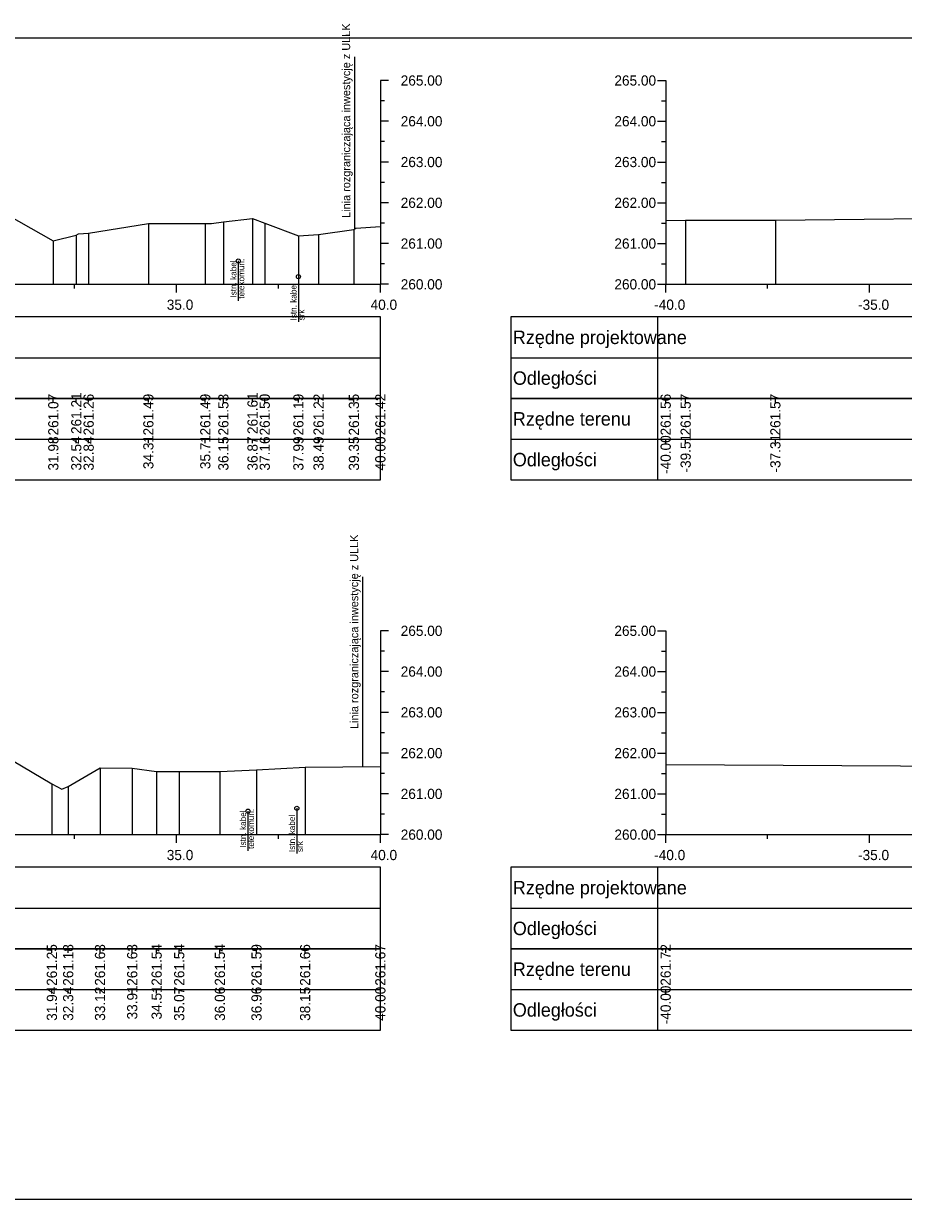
# Model space of a CAD drawing. Extents: x 6516023 to 6560129, y 5513077 to 5529206.
# Drawn here: x 6519164.71 to 6519186.3, y 5514518.16 to 5514547 of the extents above; entities that cross this region are included whole.
import ezdxf

# ---------------------------------------------------------------- set-up
doc = ezdxf.new("R2010")
doc.units = 0
for name, color, linetype in [('TOR_PRZEK_P-kable', 7, 'Continuous'), ('TOR_PRZEK_P-tabelka istniejace', 7, 'Continuous'), ('TOR_PRZEK_P-tabelka projektowane', 7, 'Continuous'), ('TOR_PRZEK_P-teren istniejacy', 7, 'Continuous'), ('TOR_PRZEK_P-uklad odniesienia', 7, 'Continuous'), ('TOR_PS_T-granica PKP-projektowana', 7, 'Continuous'), ('TOR_RAMKI-ramka+tabelka 1', 7, 'Continuous')]:
    doc.layers.add(name, color=color, linetype=linetype)

msp = doc.modelspace()

# ---------------------------------------------------------------- linework, layer by layer
at = {"layer": 'TOR_PRZEK_P-kable'}
for p, q in [((6519169.977, 5514541.179), (6519169.977, 5514540.205)), ((6519171.453, 5514540.793), (6519171.453, 5514539.683)), ((6519170.214, 5514527.683), (6519170.214, 5514526.709)), ((6519171.415, 5514527.753), (6519171.415, 5514526.643))]:
    msp.add_line(p, q, dxfattribs=at)
for centre in [(6519169.977, 5514541.179), (6519171.453, 5514540.793), (6519170.214, 5514527.683), (6519171.415, 5514527.753)]:
    msp.add_circle(centre, 0.05, dxfattribs=at)
at = {"layer": 'TOR_PRZEK_P-tabelka istniejace'}
for p, q in [((6519165.44, 5514537.706), (6519165.44, 5514537.806)), ((6519166.004, 5514537.706), (6519166.004, 5514537.806)), ((6519166.307, 5514537.706), (6519166.307, 5514537.806)), ((6519167.772, 5514537.706), (6519167.772, 5514537.806)), ((6519169.169, 5514537.706), (6519169.169, 5514537.806)), ((6519169.612, 5514537.706), (6519169.612, 5514537.806)), ((6519170.328, 5514537.706), (6519170.328, 5514537.806)), ((6519170.627, 5514537.706), (6519170.627, 5514537.806)), ((6519171.452, 5514537.706), (6519171.452, 5514537.806)), ((6519171.948, 5514537.706), (6519171.948, 5514537.806)), ((6519172.815, 5514537.706), (6519172.815, 5514537.806)), ((6519173.463, 5514537.706), (6519173.463, 5514537.806)), ((6519176.663, 5514537.806), (6519176.663, 5514535.806)), ((6519180.263, 5514537.806), (6519180.263, 5514535.806)), ((6519180.463, 5514537.706), (6519180.463, 5514537.806)), ((6519180.953, 5514537.706), (6519180.953, 5514537.806)), ((6519183.154, 5514537.706), (6519183.154, 5514537.806)), ((6519089.663, 5514536.806), (6519173.463, 5514536.806)), ((6519165.44, 5514536.706), (6519165.44, 5514536.806)), ((6519166.004, 5514536.706), (6519166.004, 5514536.806)), ((6519166.307, 5514536.706), (6519166.307, 5514536.806)), ((6519167.772, 5514536.706), (6519167.772, 5514536.806)), ((6519169.169, 5514536.706), (6519169.169, 5514536.806)), ((6519169.612, 5514536.706), (6519169.612, 5514536.806)), ((6519170.328, 5514536.706), (6519170.328, 5514536.806)), ((6519170.627, 5514536.706), (6519170.627, 5514536.806)), ((6519171.452, 5514536.706), (6519171.452, 5514536.806)), ((6519171.948, 5514536.706), (6519171.948, 5514536.806)), ((6519172.815, 5514536.706), (6519172.815, 5514536.806)), ((6519173.463, 5514536.706), (6519173.463, 5514536.806)), ((6519176.663, 5514536.806), (6519260.463, 5514536.806)), ((6519180.463, 5514536.706), (6519180.463, 5514536.806)), ((6519180.953, 5514536.706), (6519180.953, 5514536.806)), ((6519183.154, 5514536.706), (6519183.154, 5514536.806)), ((6519165.405, 5514524.206), (6519165.405, 5514524.306)), ((6519165.805, 5514524.206), (6519165.805, 5514524.306)), ((6519166.586, 5514524.206), (6519166.586, 5514524.306)), ((6519167.376, 5514524.206), (6519167.376, 5514524.306)), ((6519167.975, 5514524.206), (6519167.975, 5514524.306)), ((6519168.529, 5514524.206), (6519168.529, 5514524.306)), ((6519169.527, 5514524.206), (6519169.527, 5514524.306)), ((6519170.425, 5514524.206), (6519170.425, 5514524.306)), ((6519171.617, 5514524.206), (6519171.617, 5514524.306)), ((6519173.463, 5514524.206), (6519173.463, 5514524.306)), ((6519176.663, 5514524.306), (6519176.663, 5514522.306)), ((6519180.263, 5514524.306), (6519180.263, 5514522.306)), ((6519180.463, 5514524.206), (6519180.463, 5514524.306)), ((6519089.663, 5514523.306), (6519173.463, 5514523.306)), ((6519165.405, 5514523.206), (6519165.405, 5514523.306)), ((6519165.805, 5514523.206), (6519165.805, 5514523.306)), ((6519166.586, 5514523.206), (6519166.586, 5514523.306)), ((6519167.376, 5514523.206), (6519167.376, 5514523.306)), ((6519167.975, 5514523.206), (6519167.975, 5514523.306)), ((6519168.529, 5514523.206), (6519168.529, 5514523.306)), ((6519169.527, 5514523.206), (6519169.527, 5514523.306)), ((6519170.425, 5514523.206), (6519170.425, 5514523.306)), ((6519171.617, 5514523.206), (6519171.617, 5514523.306)), ((6519173.463, 5514523.206), (6519173.463, 5514523.306)), ((6519176.663, 5514523.306), (6519260.463, 5514523.306)), ((6519180.463, 5514523.206), (6519180.463, 5514523.306))]:
    msp.add_line(p, q, dxfattribs=at)
for points in [[(6519167.772, 5514542.097), (6519167.772, 5514540.806), (6519167.772, 5514540.676), (6519167.772, 5514540.606)], [(6519169.169, 5514542.097), (6519169.169, 5514540.806), (6519169.169, 5514540.676), (6519169.169, 5514540.606)], [(6519169.612, 5514542.135), (6519169.612, 5514540.806), (6519169.612, 5514540.676), (6519169.612, 5514540.606)], [(6519170.328, 5514542.22), (6519170.328, 5514540.806), (6519170.328, 5514540.676), (6519170.328, 5514540.606)], [(6519170.627, 5514542.105), (6519170.627, 5514540.806), (6519170.627, 5514540.676), (6519170.627, 5514540.606)], [(6519173.463, 5514542.024), (6519173.463, 5514540.806), (6519173.463, 5514540.676), (6519173.463, 5514540.606)], [(6519180.463, 5514542.171), (6519180.463, 5514540.806), (6519180.463, 5514540.676), (6519180.463, 5514540.606)], [(6519180.953, 5514542.176), (6519180.953, 5514540.806), (6519180.953, 5514540.676), (6519180.953, 5514540.606)], [(6519183.154, 5514542.179), (6519183.154, 5514540.806), (6519183.154, 5514540.676), (6519183.154, 5514540.606)], [(6519166.004, 5514541.811), (6519166.004, 5514540.806), (6519166.004, 5514540.676), (6519166.004, 5514540.606)], [(6519166.307, 5514541.864), (6519166.307, 5514540.806), (6519166.307, 5514540.676), (6519166.307, 5514540.606)], [(6519171.452, 5514541.793), (6519171.452, 5514540.806), (6519171.452, 5514540.676), (6519171.452, 5514540.606)], [(6519171.948, 5514541.828), (6519171.948, 5514540.806), (6519171.948, 5514540.676), (6519171.948, 5514540.606)], [(6519172.815, 5514541.952), (6519172.815, 5514540.806), (6519172.815, 5514540.676), (6519172.815, 5514540.606)], [(6519165.44, 5514541.671), (6519165.44, 5514540.806), (6519165.44, 5514540.676), (6519165.44, 5514540.606)], [(6519166.586, 5514528.741), (6519166.586, 5514527.306), (6519166.586, 5514527.176), (6519166.586, 5514527.106)], [(6519167.376, 5514528.735), (6519167.376, 5514527.306), (6519167.376, 5514527.176), (6519167.376, 5514527.106)], [(6519171.617, 5514528.765), (6519171.617, 5514527.306), (6519171.617, 5514527.176), (6519171.617, 5514527.106)], [(6519173.463, 5514528.778), (6519173.463, 5514527.306), (6519173.463, 5514527.176), (6519173.463, 5514527.106)], [(6519180.463, 5514528.829), (6519180.463, 5514527.306), (6519180.463, 5514527.176), (6519180.463, 5514527.106)], [(6519167.975, 5514528.651), (6519167.975, 5514527.306), (6519167.975, 5514527.176), (6519167.975, 5514527.106)], [(6519168.529, 5514528.651), (6519168.529, 5514527.306), (6519168.529, 5514527.176), (6519168.529, 5514527.106)], [(6519169.527, 5514528.651), (6519169.527, 5514527.306), (6519169.527, 5514527.176), (6519169.527, 5514527.106)], [(6519170.425, 5514528.693), (6519170.425, 5514527.306), (6519170.425, 5514527.176), (6519170.425, 5514527.106)], [(6519165.405, 5514528.356), (6519165.405, 5514527.306), (6519165.405, 5514527.176), (6519165.405, 5514527.106)], [(6519165.805, 5514528.285), (6519165.805, 5514527.306), (6519165.805, 5514527.176), (6519165.805, 5514527.106)]]:
    msp.add_lwpolyline(points, dxfattribs=at)
for points in [[(6519089.663, 5514537.806), (6519089.663, 5514535.806), (6519173.463, 5514535.806), (6519173.463, 5514537.806)], [(6519176.663, 5514537.806), (6519176.663, 5514535.806), (6519260.463, 5514535.806), (6519260.463, 5514537.806)], [(6519089.663, 5514524.306), (6519089.663, 5514522.306), (6519173.463, 5514522.306), (6519173.463, 5514524.306)], [(6519176.663, 5514524.306), (6519176.663, 5514522.306), (6519260.463, 5514522.306), (6519260.463, 5514524.306)]]:
    msp.add_lwpolyline(points, close=True, dxfattribs=at)
at = {"layer": 'TOR_PRZEK_P-tabelka projektowane'}
for p, q in [((6519176.663, 5514539.806), (6519176.663, 5514537.806)), ((6519180.263, 5514539.806), (6519180.263, 5514537.806)), ((6519089.663, 5514538.806), (6519173.463, 5514538.806)), ((6519176.663, 5514538.806), (6519260.463, 5514538.806)), ((6519176.663, 5514526.306), (6519176.663, 5514524.306)), ((6519180.263, 5514526.306), (6519180.263, 5514524.306)), ((6519089.663, 5514525.306), (6519173.463, 5514525.306)), ((6519176.663, 5514525.306), (6519260.463, 5514525.306))]:
    msp.add_line(p, q, dxfattribs=at)
for points in [[(6519089.663, 5514539.806), (6519089.663, 5514537.806), (6519173.463, 5514537.806), (6519173.463, 5514539.806)], [(6519176.663, 5514539.806), (6519176.663, 5514537.806), (6519260.463, 5514537.806), (6519260.463, 5514539.806)], [(6519089.663, 5514526.306), (6519089.663, 5514524.306), (6519173.463, 5514524.306), (6519173.463, 5514526.306)], [(6519176.663, 5514526.306), (6519176.663, 5514524.306), (6519260.463, 5514524.306), (6519260.463, 5514526.306)]]:
    msp.add_lwpolyline(points, close=True, dxfattribs=at)
at = {"layer": 'TOR_PRZEK_P-teren istniejacy'}
for points in [[(6519163.724, 5514542.641), (6519165.44, 5514541.671), (6519166.004, 5514541.811), (6519166.059, 5514541.842), (6519166.307, 5514541.864), (6519167.772, 5514542.097), (6519169.169, 5514542.097), (6519169.317, 5514542.097), (6519169.612, 5514542.135), (6519170.328, 5514542.22), (6519170.627, 5514542.105), (6519171.452, 5514541.793), (6519171.948, 5514541.828), (6519172.815, 5514541.952), (6519172.861, 5514541.982), (6519173.463, 5514542.024)], [(6519180.463, 5514542.171), (6519180.953, 5514542.176), (6519183.154, 5514542.179), (6519188.953, 5514542.245)], [(6519163.946, 5514529.215), (6519165.405, 5514528.356), (6519165.648, 5514528.224), (6519165.805, 5514528.285), (6519166.586, 5514528.741), (6519167.376, 5514528.735), (6519167.975, 5514528.651), (6519168.529, 5514528.651), (6519169.527, 5514528.651), (6519170.425, 5514528.693), (6519171.617, 5514528.765), (6519173.463, 5514528.778)], [(6519180.463, 5514528.829), (6519187.661, 5514528.785)]]:
    msp.add_lwpolyline(points, dxfattribs=at)
at = {"layer": 'TOR_PRZEK_P-uklad odniesienia'}
for p, q in [((6519173.463, 5514545.606), (6519173.463, 5514540.606)), ((6519173.663, 5514545.606), (6519173.463, 5514545.606)), ((6519180.263, 5514545.606), (6519180.463, 5514545.606)), ((6519180.463, 5514545.606), (6519180.463, 5514540.606)), ((6519173.563, 5514545.106), (6519173.463, 5514545.106)), ((6519180.363, 5514545.106), (6519180.463, 5514545.106)), ((6519173.663, 5514544.606), (6519173.463, 5514544.606)), ((6519180.263, 5514544.606), (6519180.463, 5514544.606)), ((6519173.563, 5514544.106), (6519173.463, 5514544.106)), ((6519180.363, 5514544.106), (6519180.463, 5514544.106)), ((6519173.663, 5514543.606), (6519173.463, 5514543.606)), ((6519180.263, 5514543.606), (6519180.463, 5514543.606)), ((6519173.563, 5514543.106), (6519173.463, 5514543.106)), ((6519180.363, 5514543.106), (6519180.463, 5514543.106)), ((6519173.663, 5514542.606), (6519173.463, 5514542.606)), ((6519180.263, 5514542.606), (6519180.463, 5514542.606)), ((6519173.563, 5514542.106), (6519173.463, 5514542.106)), ((6519180.363, 5514542.106), (6519180.463, 5514542.106)), ((6519173.663, 5514541.606), (6519173.463, 5514541.606)), ((6519180.263, 5514541.606), (6519180.463, 5514541.606)), ((6519173.563, 5514541.106), (6519173.463, 5514541.106)), ((6519180.363, 5514541.106), (6519180.463, 5514541.106)), ((6519093.463, 5514540.606), (6519173.463, 5514540.606)), ((6519165.963, 5514540.506), (6519165.963, 5514540.606)), ((6519168.463, 5514540.406), (6519168.463, 5514540.606)), ((6519170.963, 5514540.506), (6519170.963, 5514540.606)), ((6519173.463, 5514540.406), (6519173.463, 5514540.606)), ((6519173.663, 5514540.606), (6519173.463, 5514540.606)), ((6519180.263, 5514540.606), (6519180.463, 5514540.606)), ((6519180.463, 5514540.606), (6519260.463, 5514540.606)), ((6519180.463, 5514540.406), (6519180.463, 5514540.606)), ((6519182.963, 5514540.506), (6519182.963, 5514540.606)), ((6519185.463, 5514540.406), (6519185.463, 5514540.606)), ((6519173.463, 5514532.106), (6519173.463, 5514527.106)), ((6519173.663, 5514532.106), (6519173.463, 5514532.106)), ((6519180.263, 5514532.106), (6519180.463, 5514532.106)), ((6519180.463, 5514532.106), (6519180.463, 5514527.106)), ((6519173.563, 5514531.606), (6519173.463, 5514531.606)), ((6519180.363, 5514531.606), (6519180.463, 5514531.606)), ((6519173.663, 5514531.106), (6519173.463, 5514531.106)), ((6519180.263, 5514531.106), (6519180.463, 5514531.106)), ((6519173.563, 5514530.606), (6519173.463, 5514530.606)), ((6519180.363, 5514530.606), (6519180.463, 5514530.606)), ((6519173.663, 5514530.106), (6519173.463, 5514530.106)), ((6519180.263, 5514530.106), (6519180.463, 5514530.106)), ((6519173.563, 5514529.606), (6519173.463, 5514529.606)), ((6519180.363, 5514529.606), (6519180.463, 5514529.606)), ((6519173.663, 5514529.106), (6519173.463, 5514529.106)), ((6519180.263, 5514529.106), (6519180.463, 5514529.106)), ((6519173.563, 5514528.606), (6519173.463, 5514528.606)), ((6519180.363, 5514528.606), (6519180.463, 5514528.606)), ((6519173.663, 5514528.106), (6519173.463, 5514528.106)), ((6519180.263, 5514528.106), (6519180.463, 5514528.106)), ((6519173.563, 5514527.606), (6519173.463, 5514527.606)), ((6519180.363, 5514527.606), (6519180.463, 5514527.606)), ((6519093.463, 5514527.106), (6519173.463, 5514527.106)), ((6519165.963, 5514527.006), (6519165.963, 5514527.106)), ((6519168.463, 5514526.906), (6519168.463, 5514527.106)), ((6519170.963, 5514527.006), (6519170.963, 5514527.106)), ((6519173.463, 5514526.906), (6519173.463, 5514527.106)), ((6519173.663, 5514527.106), (6519173.463, 5514527.106)), ((6519180.263, 5514527.106), (6519180.463, 5514527.106)), ((6519180.463, 5514527.106), (6519260.463, 5514527.106)), ((6519180.463, 5514527.006), (6519180.463, 5514527.106)), ((6519180.463, 5514526.906), (6519180.463, 5514527.106)), ((6519182.963, 5514527.006), (6519182.963, 5514527.106)), ((6519185.463, 5514526.906), (6519185.463, 5514527.106))]:
    msp.add_line(p, q, dxfattribs=at)
at = {"layer": 'TOR_PS_T-granica PKP-projektowana'}
for p, q in [((6519172.836, 5514541.965), (6519172.836, 5514546.183)), ((6519173.033, 5514528.775), (6519173.033, 5514533.433))]:
    msp.add_line(p, q, dxfattribs=at)
at = {"layer": 'TOR_RAMKI-ramka+tabelka 1'}
msp.add_lwpolyline([(6519087.013, 5514546.656), (6519334.513, 5514546.656), (6519334.513, 5514518.156), (6519087.013, 5514518.156)], close=True, dxfattribs=at)

# ---------------------------------------------------------------- texts
at = {"layer": 'TOR_PRZEK_P-kable'}
for s, height, p in [('Istn. kabel', 0.14999, (6519169.933, 5514540.281)), ('telekomun.', 0.15, (6519170.127, 5514540.253)), ('Istn. kabel', 0.14999, (6519171.407, 5514539.719)), ('srk', 0.15, (6519171.602, 5514539.72)), ('Istn. kabel', 0.14999, (6519170.169, 5514526.785)), ('telekomun.', 0.15, (6519170.363, 5514526.757)), ('Istn. kabel', 0.14999, (6519171.37, 5514526.679)), ('srk', 0.15, (6519171.564, 5514526.679))]:
    msp.add_text(s, height=height, rotation=90.0511, dxfattribs=at).set_placement(p)
at = {"layer": 'TOR_PRZEK_P-tabelka istniejace'}
for s, p in [('261.07', (6519165.565, 5514536.898)), ('261.21', (6519166.129, 5514536.933)), ('261.26', (6519166.432, 5514536.898)), ('261.49', (6519167.897, 5514536.898)), ('261.49', (6519169.294, 5514536.898)), ('261.53', (6519169.737, 5514536.898)), ('261.61', (6519170.453, 5514536.933)), ('261.50', (6519170.752, 5514536.898)), ('261.19', (6519171.577, 5514536.898)), ('261.22', (6519172.073, 5514536.9)), ('261.35', (6519172.94, 5514536.897)), ('261.42', (6519173.588, 5514536.9)), ('261.56', (6519180.588, 5514536.898)), ('261.57', (6519181.078, 5514536.898)), ('261.57', (6519183.279, 5514536.898)), ('31.98', (6519165.565, 5514536.038)), ('32.54', (6519166.129, 5514536.039)), ('32.84', (6519166.432, 5514536.039)), ('34.31', (6519167.897, 5514536.073)), ('35.71', (6519169.294, 5514536.073)), ('36.15', (6519169.737, 5514536.037)), ('36.87', (6519170.453, 5514536.038)), ('37.16', (6519170.752, 5514536.038)), ('37.99', (6519171.577, 5514536.038)), ('38.49', (6519172.073, 5514536.038)), ('39.35', (6519172.94, 5514536.037)), ('40.00', (6519173.588, 5514536.038)), ('-40.00', (6519180.588, 5514535.955)), ('-39.51', (6519181.078, 5514535.989)), ('-37.31', (6519183.279, 5514535.989)), ('261.25', (6519165.53, 5514523.397)), ('261.18', (6519165.93, 5514523.398)), ('261.63', (6519166.711, 5514523.398)), ('261.63', (6519167.501, 5514523.398)), ('261.54', (6519168.1, 5514523.399)), ('261.54', (6519168.654, 5514523.399)), ('261.54', (6519169.652, 5514523.399)), ('261.59', (6519170.55, 5514523.398)), ('261.66', (6519171.742, 5514523.398)), ('261.67', (6519173.588, 5514523.398)), ('261.72', (6519180.588, 5514523.4)), ('31.94', (6519165.53, 5514522.539)), ('32.34', (6519165.93, 5514522.539)), ('33.12', (6519166.711, 5514522.54)), ('33.91', (6519167.501, 5514522.573)), ('34.51', (6519168.1, 5514522.573)), ('35.07', (6519168.654, 5514522.538)), ('36.06', (6519169.652, 5514522.538)), ('36.96', (6519170.55, 5514522.538)), ('38.15', (6519171.742, 5514522.537)), ('40.00', (6519173.588, 5514522.538)), ('-40.00', (6519180.588, 5514522.455))]:
    msp.add_text(s, height=0.25, rotation=90, dxfattribs=at).set_placement(p)
for s, p in [('Rzędne terenu', (6519176.713, 5514537.141)), ('Odległości', (6519176.713, 5514536.141)), ('Rzędne terenu', (6519176.713, 5514523.641)), ('Odległości', (6519176.713, 5514522.641))]:
    msp.add_text(s, height=0.33, dxfattribs=at).set_placement(p)
at = {"layer": 'TOR_PRZEK_P-tabelka projektowane'}
for s, p in [('Rzędne projektowane', (6519176.713, 5514539.141)), ('Odległości', (6519176.713, 5514538.141)), ('Rzędne projektowane', (6519176.713, 5514525.641)), ('Odległości', (6519176.713, 5514524.641))]:
    msp.add_text(s, height=0.33, dxfattribs=at).set_placement(p)
at = {"layer": 'TOR_PRZEK_P-uklad odniesienia'}
for s, height, p in [('265.00', 0.25, (6519173.963, 5514545.481)), ('265.00', 0.25, (6519179.205, 5514545.481)), ('264.00', 0.25, (6519173.963, 5514544.481)), ('264.00', 0.25, (6519179.205, 5514544.481)), ('263.00', 0.25, (6519173.963, 5514543.481)), ('263.00', 0.25, (6519179.205, 5514543.481)), ('262.00', 0.25, (6519173.963, 5514542.481)), ('262.00', 0.25, (6519179.205, 5514542.481)), ('261.00', 0.25, (6519173.963, 5514541.481)), ('261.00', 0.25, (6519179.205, 5514541.481)), ('260.00', 0.25, (6519173.963, 5514540.481)), ('260.00', 0.25, (6519179.205, 5514540.481)), ('-', 0.0001, (6519180.463, 5514540.606)), ('35.0', 0.25, (6519168.224, 5514539.981)), ('40.0', 0.25, (6519173.224, 5514539.981)), ('-40.0', 0.25, (6519180.182, 5514539.981)), ('-35.0', 0.25, (6519185.182, 5514539.981)), ('265.00', 0.25, (6519173.963, 5514531.981)), ('265.00', 0.25, (6519179.205, 5514531.981)), ('264.00', 0.25, (6519173.963, 5514530.981)), ('264.00', 0.25, (6519179.205, 5514530.981)), ('263.00', 0.25, (6519173.963, 5514529.981)), ('263.00', 0.25, (6519179.205, 5514529.981)), ('262.00', 0.25, (6519173.963, 5514528.981)), ('262.00', 0.25, (6519179.205, 5514528.981)), ('261.00', 0.25, (6519173.963, 5514527.981)), ('261.00', 0.25, (6519179.205, 5514527.981)), ('260.00', 0.25, (6519173.963, 5514526.981)), ('260.00', 0.25, (6519179.205, 5514526.981)), ('-', 0.0001, (6519180.463, 5514527.106)), ('35.0', 0.25, (6519168.224, 5514526.481)), ('40.0', 0.25, (6519173.224, 5514526.481)), ('-40.0', 0.25, (6519180.182, 5514526.481)), ('-35.0', 0.25, (6519185.182, 5514526.481))]:
    msp.add_text(s, height=height, dxfattribs=at).set_placement(p)
at = {"layer": 'TOR_PS_T-granica PKP-projektowana'}
for p in [(6519172.726, 5514542.235), (6519172.923, 5514529.697)]:
    msp.add_text('Linia rozgraniczająca inwestycję z ULLK', height=0.2, rotation=90.0511, dxfattribs=at).set_placement(p)

doc.saveas('drawing.dxf')
